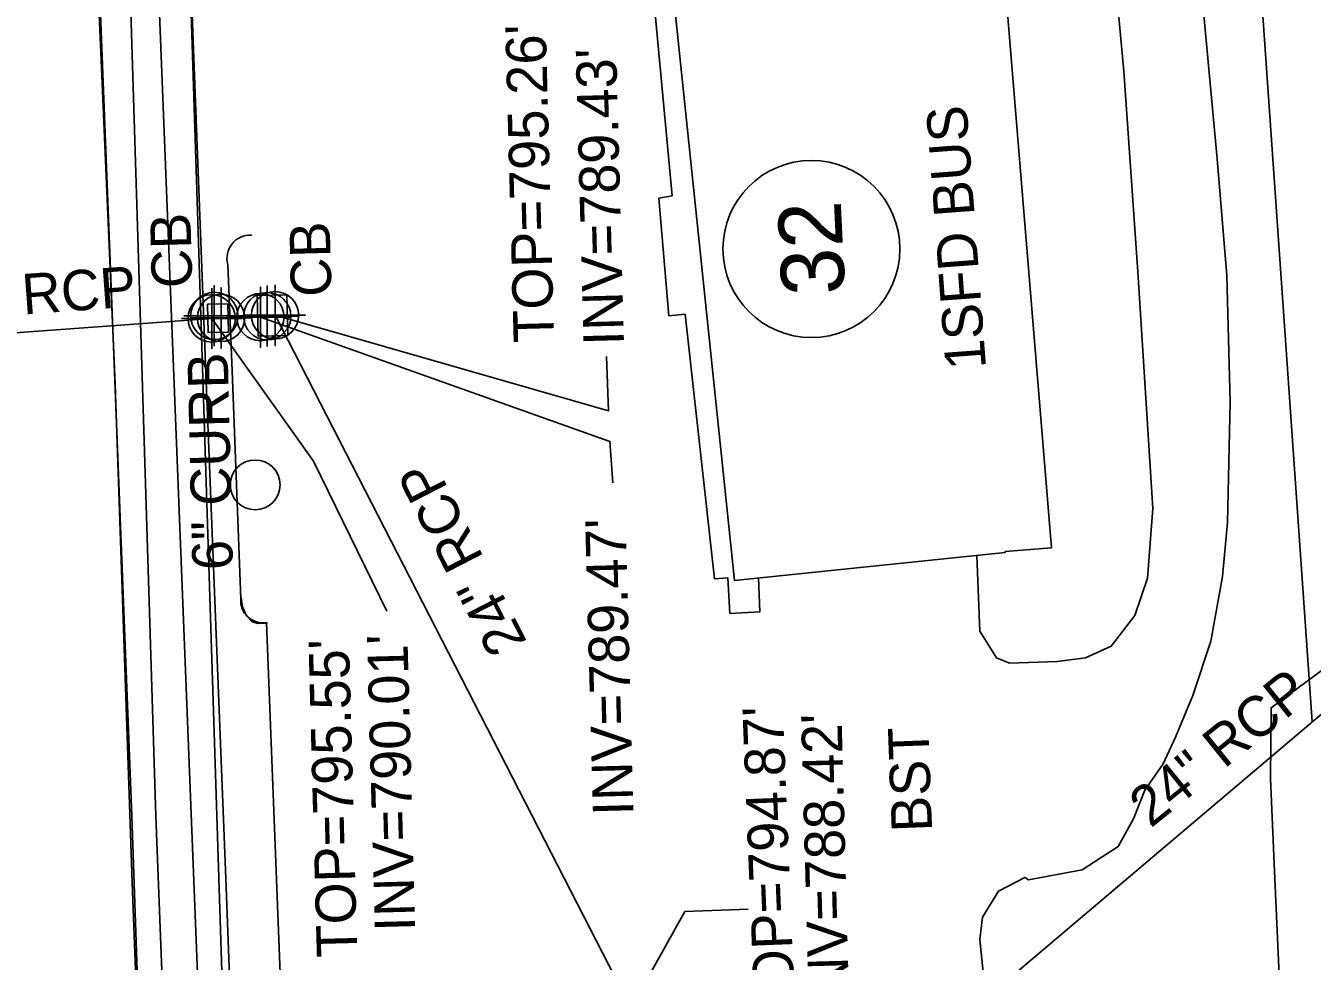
# Model space of a CAD drawing. Extents: x 1627482 to 1629573, y 760826 to 766301.
# Drawn here: x 1628380.2 to 1628507.4, y 764051.9 to 764144.5 of the extents above; entities that cross this region are included whole.
import ezdxf

# ---------------------------------------------------------------- set-up
doc = ezdxf.new("R2010")
doc.units = 0
for name, color, linetype in [('Exist Building', 7, 'Continuous'), ('Exist Building Text', 7, 'Continuous'), ('Exist Other Culture Fence Line', 7, 'Continuous'), ('Exist Property Owner Number CELL', 7, 'Continuous'), ('Exist Right of Way Line', 7, 'Continuous'), ('Exist Roads Change in Surface', 7, 'Continuous'), ('Exist Roads Curbs', 7, 'Continuous'), ('Exist Roads Curbs Text', 7, 'Continuous'), ('Exist Roads EOP', 7, 'Continuous'), ('Exist Roads EOP Other', 7, 'Continuous'), ('Exist Roads EOP Other Text', 7, 'Continuous'), ('Exist Roads EOT', 7, 'Continuous'), ('Exist Structure Minor Catch Basin', 7, 'Continuous'), ('Exist Structure Minor Catch Basin Cogo Point CELL', 7, 'Continuous'), ('Exist Structure Minor Catch Basin Text', 7, 'Continuous'), ('Exist Structure Minor Catch Basin Top Elevation', 7, 'Continuous'), ('Exist Structure Minor Pipes RCP 24 Inch', 7, 'Continuous'), ('Exist Structure Minor Pipes RCP 24 Inch Cogo Point CELL', 7, 'Continuous'), ('Exist Structure Minor Pipes RCP 24 Inch Invert', 7, 'Continuous'), ('Exist Structure Minor Pipes RCP 24 Inch Leader', 7, 'Continuous'), ('Exist Structure Minor Pipes RCP 24 Inch Text', 7, 'Continuous'), ('Exist Structure Minor Storm Sewer Manhole Leader', 7, 'Continuous'), ('Exist Structure Minor Storm Sewer Manhole Top Elevation', 7, 'Continuous'), ('Exist Utilities Gas UG Line SUE LOS B', 7, 'Continuous'), ('Exist Utilities Other Pole CELL', 7, 'Continuous'), ('Exist Utilities Sanitary Sewer UG Line', 7, 'Continuous'), ('Exist Utilities Water UG Line SUE LOS B', 7, 'Continuous'), ('Exist Vegetation Woods Line', 7, 'Continuous')]:
    doc.layers.add(name, color=color, linetype=linetype)

msp = doc.modelspace()

# ---------------------------------------------------------------- linework, layer by layer
at = {"layer": 'Exist Building'}
msp.add_lwpolyline([(1628477.11, 764147.74), (1628481.62, 764092.83), (1628477.04, 764092.45), (1628477.05, 764092.36), (1628450.28, 764089.61), (1628443.87, 764151.23), (1628470.65, 764153.98), (1628471.35, 764147.27), (1628477.11, 764147.74)], dxfattribs=at)
at = {"layer": 'Exist Other Culture Fence Line'}
msp.add_lwpolyline([(1628507.41, 764075.62), (1628500.43, 764175.66), (1628501.95, 764185.54)], dxfattribs=at)
at = {"layer": 'Exist Property Owner Number CELL'}
msp.add_circle((1628457.9, 764122.38), 8.75, dxfattribs=at)
at = {"layer": 'Exist Right of Way Line'}
msp.add_lwpolyline([(1628407.97, 764037.8), (1628400.02, 764037.5), (1628396.12, 764160.15)], dxfattribs=at)
at = {"layer": 'Exist Roads Change in Surface'}
msp.add_line((1628405.44, 764048.95), (1628404.01, 764085.4), dxfattribs=at)
at = {"layer": 'Exist Roads Curbs'}
for p, q in [((1628402.54, 764123.74), (1628402.53, 764123.73)), ((1628400.62, 764110.33), (1628400.2, 764120.83)), ((1628401.47, 764087.78), (1628400.62, 764110.33)), ((1628404.01, 764085.4), (1628404.02, 764085.43))]:
    msp.add_line(p, q, dxfattribs=at)
for points in [[(1628444.12, 764127.65), (1628441.98, 764150.61), (1628443.91, 764150.83)], [(1628445.43, 764115.92), (1628448.33, 764089.76), (1628449.64, 764089.85), (1628449.84, 764086.34), (1628452.79, 764086.49), (1628452.65, 764089.85)], [(1628404.12, 764085.37), (1628403.19, 764085.36), (1628402.61, 764085.51), (1628402.04, 764086.1), (1628401.63, 764086.98), (1628401.45, 764088.32)]]:
    msp.add_lwpolyline(points, dxfattribs=at)
for centre, major_axis, ratio, start_param, end_param in [((1628402.37, 764121.48), (-0.11, -2.26), 0.998985, 3.118156, 5.050284), ((1628403.69, 764087.63), (2.12, 0.67), 0.997591, 2.763861, 4.550005)]:
    msp.add_ellipse(centre, major_axis=major_axis, ratio=ratio, start_param=start_param, end_param=end_param, dxfattribs=at)
at = {"layer": 'Exist Roads EOP'}
msp.add_lwpolyline([(1628408.84, 763891.81), (1628406.21, 763899.46), (1628405.73, 763910.27), (1628403.83, 763959.47), (1628401.88, 764010.06), (1628400.01, 764060.11), (1628398.02, 764110.14), (1628396.15, 764159.43), (1628394.21, 764209.26), (1628392.32, 764258.48), (1628390.36, 764308.46), (1628388.47, 764357.87), (1628386.62, 764407.25), (1628384.64, 764457.21), (1628382.85, 764505.87)], dxfattribs=at)
at = {"layer": 'Exist Roads EOP Other'}
msp.add_line((1628443.81, 764115.78), (1628445.43, 764115.92), dxfattribs=at)
for points in [[(1628474.24, 764092.07), (1628474.56, 764084.59), (1628476.19, 764081.96), (1628477.48, 764081.42), (1628482.19, 764081.57), (1628485.01, 764081.96), (1628487.55, 764083.1), (1628489.86, 764086.12), (1628491.12, 764089.84), (1628491.67, 764096.7), (1628490.18, 764120.12), (1628488.79, 764139.95), (1628487.46, 764154.19), (1628487.08, 764161.58), (1628486.17, 764175.54), (1628485.03, 764189.78), (1628483.79, 764196), (1628482.24, 764199.6), (1628481.04, 764202.42), (1628479.98, 764203.39), (1628477.48, 764203.87), (1628476.27, 764203.82), (1628470.7, 764203.14)], [(1628475.3, 764046.72), (1628474.56, 764054.08), (1628474.81, 764056.29), (1628476.4, 764058.86), (1628479, 764060.23), (1628479.35, 764059.99), (1628484.67, 764060.97), (1628488.24, 764063.29), (1628489.74, 764066.03), (1628490.87, 764068.87), (1628492.68, 764071.45), (1628493.88, 764074.11), (1628495.61, 764078.23), (1628497.4, 764083.6), (1628498.55, 764089.98), (1628499.05, 764095.33), (1628499.29, 764107.23), (1628498.98, 764119.77), (1628498.02, 764131.29), (1628496.36, 764149.11)], [(1628444.12, 764127.65), (1628442.82, 764127.41), (1628443.81, 764115.78)]]:
    msp.add_lwpolyline(points, dxfattribs=at)
at = {"layer": 'Exist Roads EOT'}
msp.add_lwpolyline([(1628372.75, 764529.41), (1628373.69, 764505.24), (1628375.41, 764455.77), (1628377.18, 764406.72), (1628379.24, 764357.37), (1628381.34, 764307.42), (1628382.92, 764258.08), (1628384.96, 764208.76), (1628386.88, 764159.37), (1628389.04, 764109.02), (1628390.75, 764059.72), (1628392.64, 764009.33), (1628394.69, 763958.92), (1628396.48, 763909.8), (1628398.7, 763859.53)], dxfattribs=at)
at = {"layer": 'Exist Structure Minor Catch Basin'}
for points in [[(1628398.18, 764116.91), (1628398.25, 764114.11), (1628400.26, 764114.16), (1628400.19, 764116.96)], [(1628403.21, 764113.75), (1628403.1, 764117.78), (1628406.02, 764117.86), (1628406.13, 764113.83)]]:
    msp.add_lwpolyline(points, close=True, dxfattribs=at)
at = {"layer": 'Exist Structure Minor Catch Basin Cogo Point CELL'}
for points in [[(1628395.86, 764115.76), (1628401.86, 764115.76), (1628398.86, 764115.76), (1628398.86, 764118.76), (1628398.86, 764112.76)], [(1628401.09, 764115.73), (1628407.09, 764115.73), (1628404.09, 764115.73), (1628404.09, 764118.73), (1628404.09, 764112.73)]]:
    msp.add_lwpolyline(points, dxfattribs=at)
for centre in [(1628398.86, 764115.76), (1628404.09, 764115.73)]:
    msp.add_circle(centre, 2.34, dxfattribs=at)
at = {"layer": 'Exist Structure Minor Pipes RCP 24 Inch'}
for p, q in [((1628404.86, 764115.83), (1628439.58, 764048.21)), ((1628358.4, 764112.57), (1628398.6, 764115.51)), ((1628399.52, 764115.56), (1628403.42, 764115.64)), ((1628526.46, 764091.77), (1628476.75, 764049.64))]:
    msp.add_line(p, q, dxfattribs=at)
at = {"layer": 'Exist Structure Minor Pipes RCP 24 Inch Cogo Point CELL'}
for points in [[(1628398.6, 764118.51), (1628398.6, 764112.51), (1628398.6, 764115.51), (1628401.6, 764115.51), (1628395.6, 764115.51)], [(1628399.52, 764118.56), (1628399.52, 764112.56), (1628399.52, 764115.56), (1628402.52, 764115.56), (1628396.52, 764115.56)], [(1628403.42, 764118.64), (1628403.42, 764112.64), (1628403.42, 764115.64), (1628406.42, 764115.64), (1628400.42, 764115.64)], [(1628404.86, 764118.83), (1628404.86, 764112.83), (1628404.86, 764115.83), (1628407.86, 764115.83), (1628401.86, 764115.83)]]:
    msp.add_lwpolyline(points, dxfattribs=at)
for centre in [(1628398.6, 764115.51), (1628399.52, 764115.56), (1628403.42, 764115.64), (1628404.86, 764115.83)]:
    msp.add_circle(centre, 2.34, dxfattribs=at)
at = {"layer": 'Exist Structure Minor Pipes RCP 24 Inch Leader'}
for points in [[(1628404.86, 764115.83), (1628437.83, 764106.36), (1628437.64, 764111.76)], [(1628404.86, 764115.83), (1628437.83, 764106.36), (1628437.64, 764111.76)], [(1628398.6, 764115.51), (1628408.65, 764101.4), (1628415.92, 764086.56)], [(1628403.42, 764115.64), (1628437.97, 764103.35), (1628438.26, 764099.24)], [(1628403.42, 764115.64), (1628437.97, 764103.35), (1628438.26, 764099.24)]]:
    msp.add_lwpolyline(points, dxfattribs=at)
at = {"layer": 'Exist Structure Minor Storm Sewer Manhole Leader'}
msp.add_lwpolyline([(1628440.12, 764047.41), (1628445.39, 764056.85), (1628451.64, 764057.11)], dxfattribs=at)
at = {"layer": 'Exist Utilities Gas UG Line SUE LOS B'}
msp.add_lwpolyline([(1628413.99, 763549.83), (1628410.61, 763659.76), (1628406.72, 763757.73), (1628401.3, 763877.18), (1628398.45, 763915.27), (1628395.93, 763992.39), (1628393.09, 764066.3), (1628389.92, 764168.16), (1628388.3, 764264.41), (1628388.86, 764316.24), (1628388.66, 764366.29), (1628385.61, 764456.2), (1628379.32, 764518.2), (1628376.01, 764570.05), (1628373.69, 764583.54), (1628373.66, 764583.52), (1628369.04, 764671.92), (1628368.81, 764733.47), (1628365.47, 764801.3), (1628365.41, 764842.67), (1628323.45, 764841.73)], dxfattribs=at)
at = {"layer": 'Exist Utilities Other Pole CELL'}
msp.add_circle((1628402.9, 764099.05), 2.46, dxfattribs=at)
at = {"layer": 'Exist Utilities Sanitary Sewer UG Line'}
msp.add_line((1628404.33, 763869.48), (1628385.46, 764348.07), dxfattribs=at)
at = {"layer": 'Exist Utilities Water UG Line SUE LOS B'}
msp.add_lwpolyline([(1628407.24, 763655.16), (1628402.4, 763754.94), (1628399.06, 763856.51), (1628396.12, 763915.33), (1628393.3, 763992.46), (1628390.7, 764066.34), (1628386.72, 764168.39), (1628382.56, 764256.29), (1628378.23, 764373.67), (1628375.54, 764455.63), (1628372.03, 764542.25), (1628370.17, 764583.36), (1628366.9, 764671.42), (1628365.27, 764739.23), (1628362.16, 764808.05), (1628361.5, 764823.25), (1628356.13, 764896.21), (1628352.11, 764986.77), (1628341.94, 765081.92), (1628331.48, 765195.63), (1628321.82, 765290.23), (1628312.98, 765379.55), (1628303.79, 765478.36)], dxfattribs=at)
at = {"layer": 'Exist Vegetation Woods Line'}
msp.add_lwpolyline([(1628530.35, 764032.01), (1628524.75, 764031.82), (1628520.61, 764033.07), (1628512.95, 764037.72), (1628508.48, 764041.86), (1628504.21, 764049.07), (1628503.7, 764060.85), (1628503.3, 764070.02), (1628503.35, 764077.02), (1628510.22, 764082.08), (1628515.9, 764085.17), (1628521.33, 764085.69)], dxfattribs=at)

# ---------------------------------------------------------------- texts
at = {"layer": 'Exist Building Text'}
msp.add_text('1SFD BUS', height=4, rotation=94.2706, dxfattribs=at).set_placement((1628475.17, 764110.6))
at = {"layer": 'Exist Property Owner Number CELL'}
msp.add_text('32', height=6.25, rotation=92.6915, dxfattribs=at).set_placement((1628461.23, 764117.95))
at = {"layer": 'Exist Roads Curbs Text'}
msp.add_text('6" CURB', height=4, rotation=91.363, dxfattribs=at).set_placement((1628400.7, 764090.67))
at = {"layer": 'Exist Roads EOP Other Text'}
msp.add_text('BST', height=4, rotation=92.1365, dxfattribs=at).set_placement((1628469.84, 764064.79))
at = {"layer": 'Exist Structure Minor Catch Basin Text'}
for p in [(1628396.69, 764118.56), (1628410.46, 764117.7)]:
    msp.add_text('CB', height=4, rotation=91.5197, dxfattribs=at).set_placement(p)
at = {"layer": 'Exist Structure Minor Catch Basin Top Elevation'}
for s, p in [("TOP=795.26'", (1628432.46, 764113.17)), ("TOP=795.26'", (1628432.46, 764113.17)), ("TOP=795.55'", (1628413, 764052.37))]:
    msp.add_text(s, height=4, rotation=91.5197, dxfattribs=at).set_placement(p)
at = {"layer": 'Exist Structure Minor Pipes RCP 24 Inch Invert'}
for s, p in [("INV=789.43'", (1628439.37, 764112.88)), ("INV=789.43'", (1628439.37, 764112.88)), ("INV=789.47'", (1628440.3, 764066.39)), ("INV=789.47'", (1628440.3, 764066.39)), ("INV=790.01'", (1628418.73, 764054.93)), ("INV=788.42'", (1628461.65, 764047.09))]:
    msp.add_text(s, height=4, rotation=91.5197, dxfattribs=at).set_placement(p)
at = {"layer": 'Exist Structure Minor Pipes RCP 24 Inch Text'}
for rotation, p in [(4.1914, (1628370.67, 764115.21)), (117.1821, (1628429.82, 764083.5)), (38.9623, (1628491.44, 764065.05))]:
    msp.add_text('24" RCP', height=4, rotation=rotation, dxfattribs=at).set_placement(p)
at = {"layer": 'Exist Structure Minor Storm Sewer Manhole Top Elevation'}
msp.add_text("TOP=794.87'", height=4, rotation=92.2896, dxfattribs=at).set_placement((1628456.32, 764045.78))

doc.saveas('drawing.dxf')
